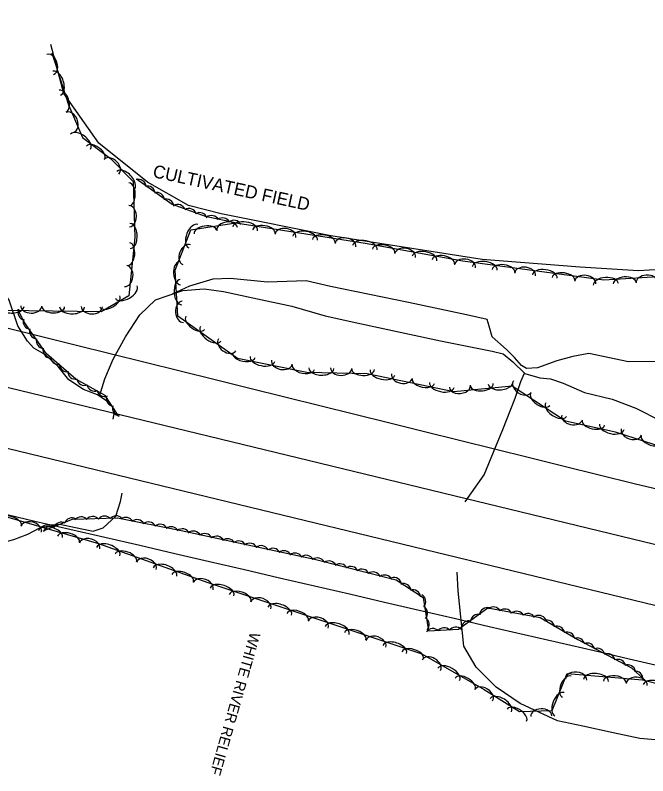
# Model space of a CAD drawing. Extents: x 1441650 to 1491889, y 345904 to 358319.
# Drawn here: x 1480065.3 to 1480361.8, y 346298.8 to 346655.1 of the extents above; entities that cross this region are included whole.
import ezdxf

# ---------------------------------------------------------------- set-up
doc = ezdxf.new("R2010")
doc.units = 0
for name, color, linetype in [('S_BRIDGE', 7, 'Continuous'), ('S_MISC_BOUNDARY', 7, 'Continuous'), ('S_MISC_BOUNDARY_ANNOT', 7, 'Continuous'), ('S_STREAM', 7, 'Continuous'), ('S_STREAM_ANNOT', 7, 'Continuous'), ('S_TREE', 7, 'Continuous')]:
    doc.layers.add(name, color=color, linetype=linetype)

msp = doc.modelspace()

# ---------------------------------------------------------------- linework, layer by layer
at = {"layer": 'S_BRIDGE'}
for p, q in [((1479938.19, 346510.67), (1480400.68, 346398.62)), ((1480394.13, 346371.45), (1479931.6, 346483.49))]:
    msp.add_line(p, q, dxfattribs=at)
at = {"layer": 'S_MISC_BOUNDARY'}
msp.add_lwpolyline([(1480436, 346532.09), (1480378.09, 346536.6), (1480357.45, 346535.25), (1480330.01, 346537.1), (1480284.18, 346540.58), (1480213.21, 346551.72), (1480161.81, 346562.03), (1480146.54, 346565.97), (1480127.32, 346576.85), (1480104.55, 346595.1), (1480088.15, 346618.37), (1480081.97, 346641.42)], dxfattribs=at)
at = {"layer": 'S_STREAM'}
for points in [[(1480111.21, 346465.85), (1480112.02, 346469.98), (1480110.57, 346472.06), (1480108.29, 346474.33), (1480103.94, 346477.22), (1480097.38, 346479.78), (1480090.45, 346484.24), (1480085.5, 346490.43), (1480079.59, 346496.02), (1480074.01, 346499.13), (1480071.02, 346502.36), (1480066.5, 346509.51), (1480062.46, 346521.55), (1480055.9, 346530.95), (1480052.17, 346536.67), (1480047.97, 346545.28), (1480041.49, 346556), (1480037.73, 346568.3), (1480035.91, 346579.24), (1480031.79, 346591.75), (1480031.46, 346606.99), (1480031.99, 346635.29)], [(1480372, 346492.92), (1480352.7, 346492.7), (1480334.18, 346496.55), (1480326.57, 346495.22), (1480319.22, 346493.14), (1480310.12, 346489.86), (1480304.86, 346489.59), (1480302.65, 346490.9), (1480299.27, 346494.71), (1480295.49, 346498.49), (1480288.89, 346504.46), (1480287.41, 346509.43), (1480286.46, 346512.57), (1480276.75, 346514.67), (1480249.6, 346520.5), (1480213.09, 346528.03), (1480201.73, 346530.61), (1480183.57, 346530.08), (1480166.24, 346531.67), (1480158.02, 346531.38), (1480147, 346528.06), (1480138.85, 346524.4)], [(1480104.9, 346476.62), (1480107.27, 346484.77), (1480111.22, 346493.92), (1480117.01, 346504.44), (1480123.68, 346514.65), (1480131.14, 346521.74), (1480143.89, 346526.04), (1480153.82, 346526.95), (1480162.99, 346525.67), (1480176.69, 346522.73), (1480195.02, 346518.79), (1480210.52, 346514.31), (1480225.39, 346510.96), (1480247.93, 346506.12), (1480264.68, 346502.53), (1480288.85, 346497.69), (1480294, 346496.37), (1480298.56, 346492.7), (1480304.23, 346487.24), (1480311.24, 346485.16), (1480316.11, 346484.72), (1480322.09, 346482.74), (1480332.05, 346478.39), (1480345.12, 346475.13), (1480356.22, 346470.95), (1480367.83, 346465.09)], [(1480276.2, 346427.05), (1480285.05, 346439.71), (1480293.88, 346460.96), (1480299.64, 346475.73), (1480302.35, 346483.54), (1480304.01, 346487.38)], [(1480022.89, 346339.3), (1480017.65, 346358.35), (1480016.57, 346373.07), (1480015.62, 346379.91), (1480016.1, 346383.47), (1480017.8, 346386.59), (1480020.53, 346393.17), (1480024.9, 346396.44), (1480033.36, 346398.99), (1480045.01, 346405.1), (1480055.69, 346407.07), (1480064.63, 346409.47), (1480071.21, 346412.02), (1480079.29, 346416.24), (1480086.29, 346416.68), (1480093.6, 346415.11), (1480101.93, 346413.32), (1480106.54, 346414.99), (1480112.46, 346420.41), (1480114.69, 346427.21), (1480115.53, 346431.12)], [(1480378.11, 346314.5), (1480358.01, 346316.28), (1480345.53, 346318.92), (1480331.39, 346321.95), (1480319.52, 346324.58), (1480301.96, 346332.63), (1480290.71, 346340.32), (1480281.38, 346349.59), (1480275.6, 346359.56), (1480272.97, 346385.39), (1480272.47, 346394.13)]]:
    msp.add_lwpolyline(points, dxfattribs=at)
at = {"layer": 'S_TREE'}
for points in [[(1480082.42, 346637.44), (1480090.35, 346613.04), (1480096.89, 346597.71), (1480110.06, 346587.94), (1480120.68, 346577.17), (1480121.38, 346550.92), (1480118.57, 346523.63), (1480105.55, 346516.12), (1480048.96, 346516.82), (1480028.97, 346516.87), (1480014.2, 346530.76), (1479984.42, 346530.75), (1479954.76, 346534.54), (1479931.15, 346539.61), (1479912.85, 346556.18), (1479899.17, 346578.03), (1479899.87, 346594.72), (1479913.96, 346655.07)], [(1480122.22, 346578.36), (1480138.95, 346566.49), (1480154.34, 346560.94), (1480169.27, 346557.74)], [(1480373.88, 346451.07), (1480346.62, 346459.67), (1480323.14, 346464.93), (1480298.28, 346481.23), (1480270.81, 346478.56), (1480230.22, 346487.05), (1480201.94, 346487.74), (1480169.54, 346494.23), (1480141.61, 346514.1), (1480140.25, 346535.59), (1480147.7, 346554.55), (1480168.66, 346557.85), (1480229.34, 346548.3), (1480275.11, 346539.98), (1480341.11, 346531.06), (1480392.01, 346534.26)], [(1480113.87, 346467.14), (1480107.47, 346476.87), (1480093.74, 346484.54), (1480079.96, 346496.37), (1480071.68, 346508.18), (1480069.47, 346511.48), (1480066.52, 346517.27)], [(1480060.78, 346508.79), (1480077.15, 346504.73), (1480093.51, 346500.67), (1480109.88, 346496.61), (1480126.25, 346492.55), (1480142.62, 346488.49), (1480158.98, 346484.43), (1480175.35, 346480.36), (1480191.72, 346476.3), (1480208.09, 346472.24), (1480224.45, 346468.18), (1480240.82, 346464.12), (1480257.19, 346460.06), (1480273.56, 346456), (1480289.92, 346451.94), (1480306.29, 346447.88), (1480322.66, 346443.81), (1480339.03, 346439.75), (1480355.39, 346435.69), (1480374.66, 346431.15)], [(1480060.78, 346508.79), (1480077.15, 346504.73), (1480093.51, 346500.67), (1480109.88, 346496.61), (1480126.25, 346492.55), (1480142.62, 346488.49), (1480158.98, 346484.43), (1480175.35, 346480.36), (1480191.72, 346476.3), (1480208.09, 346472.24), (1480224.45, 346468.18), (1480240.82, 346464.12), (1480257.19, 346460.06), (1480273.56, 346456), (1480289.92, 346451.94), (1480306.29, 346447.88), (1480322.66, 346443.81), (1480339.03, 346439.75), (1480355.39, 346435.69), (1480374.66, 346431.15)], [(1480056.81, 346421.33), (1480104.43, 346407.65), (1480155.55, 346389.32), (1480255.87, 346355.92), (1480285.03, 346339.23), (1480301.69, 346328.84), (1480316.95, 346329.28), (1480324.01, 346346.71), (1480359.36, 346343.71), (1480400.72, 346333.38)], [(1480058.17, 346421.92), (1480074.55, 346418.12), (1480090.92, 346414.32), (1480107.3, 346410.53), (1480123.68, 346406.73), (1480140.06, 346402.94), (1480156.44, 346399.14), (1480172.82, 346395.34), (1480189.19, 346391.55), (1480205.57, 346387.75), (1480221.95, 346383.96), (1480238.33, 346380.16), (1480254.71, 346376.37), (1480271.08, 346372.57), (1480287.46, 346368.77), (1480303.84, 346364.98), (1480320.22, 346361.18), (1480336.6, 346357.39), (1480352.98, 346353.59), (1480371.26, 346349.29)], [(1480058.17, 346421.92), (1480074.55, 346418.12), (1480090.92, 346414.32), (1480107.3, 346410.53), (1480123.68, 346406.73), (1480140.06, 346402.94), (1480156.44, 346399.14), (1480172.82, 346395.34), (1480189.19, 346391.55), (1480205.57, 346387.75), (1480221.95, 346383.96), (1480238.33, 346380.16), (1480254.71, 346376.37), (1480271.08, 346372.57), (1480287.46, 346368.77), (1480303.84, 346364.98), (1480320.22, 346361.18), (1480336.6, 346357.39), (1480352.98, 346353.59), (1480371.26, 346349.29)], [(1480078.43, 346413.45), (1480092.2, 346418.92), (1480113.34, 346419.68), (1480143.15, 346413.65), (1480205.6, 346400.24), (1480243.82, 346390.59), (1480256.45, 346382.27), (1480258.96, 346366.67), (1480273.1, 346367.52), (1480286.89, 346377.39), (1480311.29, 346372.88), (1480328.94, 346362.66), (1480354.09, 346349.35), (1480360.25, 346343.75)]]:
    msp.add_lwpolyline(points, dxfattribs=at)
for centre, start, end in [((1480070.23, 346515.84), 156.2015, 257.7984), ((1480072.71, 346511.55), 163.0107, 264.6076), ((1480075.64, 346507.16), 164.2596, 265.8565), ((1480078.86, 346502.52), 164.2596, 265.8565), ((1480081.98, 346498.07), 164.2596, 265.8565), ((1480085.55, 346495.08), 178.5438, 280.1408), ((1480089.6, 346491.7), 178.5438, 280.1408), ((1480093.6, 346488.17), 178.5438, 280.1408), ((1480097.8, 346485.28), 189.9952, 291.5921), ((1480102.55, 346482.62), 189.9952, 291.5921), ((1480107.19, 346480.07), 189.9952, 291.5921), ((1480111.66, 346475.46), 162.5577, 264.1547), ((1480114.54, 346470.97), 162.5577, 264.1547)]:
    msp.add_arc(centre, 3.64, start, end, dxfattribs=at)
for centre, major_axis, ratio, start_param, end_param in [((1480081.69, 346631.99), (-1.53, 4.71), 0.684966, 3.141998, 6.283591), ((1480084.8, 346623.27), (-1.81, 5.58), 0.549803, 3.14184, 6.283433), ((1480087.54, 346614.83), (-1.65, 5.08), 0.540427, 3.141832, 6.283425), ((1480091.19, 346605), (-1.94, 4.56), 0.685703, 3.143271, 6.284864), ((1480095.87, 346595.83), (-4.69, 3.48), 0.552828, 3.141721, 6.283314), ((1480102.95, 346590.57), (-4.27, 3.17), 0.543401, 3.141717, 6.28331), ((1480110.45, 346584.15), (-3.45, 3.51), 0.690076, 3.143146, 6.284739), ((1480117.09, 346577.78), (-4.09, 4.15), 0.553905, 3.142535, 6.284128), ((1480118.72, 346571.23), (-0.14, 5.34), 0.540173, 3.141661, 6.283254), ((1480122.98, 346574.56), (-3.5, 1.01), 0.999796, 3.48915, 5.26235), ((1480127.29, 346571.41), (-3.5, 1.01), 0.999796, 3.48915, 5.26235), ((1480131.64, 346568.41), (-3.5, 1.01), 0.999796, 3.48915, 5.26235), ((1480135.98, 346565.37), (-3.5, 1.01), 0.999796, 3.48915, 5.26235), ((1480118.73, 346560.92), (-0.13, 4.95), 0.684644, 3.141708, 6.283301), ((1480141.51, 346562.77), (-3.43, 1.23), 0.999797, 3.825789, 5.598989), ((1480146.81, 346560.83), (-3.43, 1.23), 0.999797, 3.825789, 5.598989), ((1480151.81, 346558.95), (-3.43, 1.23), 0.999797, 3.825789, 5.598989), ((1480157.28, 346557.59), (-3.56, 0.76), 0.999797, 3.825789, 5.598989), ((1480164.67, 346554.82), (-4.89, -0.77), 0.684102, 3.141483, 6.283076), ((1480162.47, 346556.51), (-3.56, 0.76), 0.999797, 3.825789, 5.598989), ((1480167.79, 346555.37), (-3.56, 0.76), 0.999797, 3.825789, 5.598989), ((1480173.12, 346555.01), (-5.8, 0.91), 0.549042, 3.141593, 6.283185), ((1480119.24, 346551.67), (-0.16, 5.87), 0.549544, 3.141663, 6.283256), ((1480148.81, 346551.58), (-2.14, -5.46), 0.550006, 3.141593, 6.283185), ((1480154.45, 346553.47), (-5.28, -0.83), 0.539745, 3.141528, 6.28312), ((1480181.88, 346553.63), (-5.28, 0.83), 0.539679, 3.141593, 6.283185), ((1480192.01, 346551.77), (-4.9, 0.77), 0.684018, 3.141593, 6.283185), ((1480201.2, 346550.59), (-5.8, 0.91), 0.549042, 3.141593, 6.283185), ((1480209.96, 346549.21), (-5.28, 0.83), 0.539679, 3.141593, 6.283185), ((1480220.1, 346547.35), (-4.9, 0.77), 0.684018, 3.141593, 6.283185), ((1480118.45, 346543.12), (0.55, 5.32), 0.540076, 3.141593, 6.283185), ((1480145.67, 346542.86), (-1.81, -4.61), 0.685219, 3.141593, 6.283185), ((1480229.23, 346546.17), (-5.77, 1.05), 0.549045, 3.141593, 6.283185), ((1480237.96, 346544.58), (-5.26, 0.96), 0.539682, 3.141593, 6.283185), ((1480248.04, 346542.49), (-4.88, 0.89), 0.684021, 3.141593, 6.283185), ((1480257.2, 346541.09), (-5.77, 1.05), 0.549045, 3.141593, 6.283185), ((1480265.92, 346539.5), (-5.26, 0.96), 0.539682, 3.141593, 6.283185), ((1480276.13, 346537.44), (-4.91, 0.66), 0.684015, 3.141593, 6.283185), ((1480117.13, 346532.9), (0.51, 4.93), 0.684521, 3.141593, 6.283185), ((1480142.47, 346534.18), (0.34, -5.34), 0.54067, 3.141593, 6.283185), ((1480285.34, 346536.46), (-5.82, 0.79), 0.54904, 3.141593, 6.283185), ((1480294.13, 346535.27), (-5.3, 0.72), 0.539677, 3.141593, 6.283185), ((1480304.3, 346533.64), (-4.91, 0.66), 0.684015, 3.141593, 6.283185), ((1480313.51, 346532.66), (-5.82, 0.79), 0.54904, 3.141593, 6.283185), ((1480322.3, 346531.47), (-5.3, 0.72), 0.539677, 3.141593, 6.283185), ((1480332.47, 346529.83), (-4.91, 0.66), 0.684015, 3.141593, 6.283185), ((1480361.25, 346529.95), (-4.95, -0.31), 0.684051, 3.141593, 6.283185), ((1480143.02, 346525.33), (0.37, -5.86), 0.55005, 3.141593, 6.283185), ((1480342.11, 346529), (-5.86, -0.37), 0.549068, 3.141593, 6.283185), ((1480350.96, 346529.56), (-5.34, -0.34), 0.539705, 3.141593, 6.283185), ((1480117.35, 346525.37), (5.08, 2.93), 0.5494, 3.141593, 6.283185), ((1480109.67, 346520.94), (4.63, 2.67), 0.540032, 3.141593, 6.283185), ((1480072.87, 346518.9), (4.95, -0.05), 0.685851, 3.139584, 6.281176), ((1480143.87, 346516.1), (0.31, -4.95), 0.685274, 3.141593, 6.283185), ((1480063.62, 346518.76), (5.86, -0.07), 0.550514, 3.140367, 6.28196), ((1480083.16, 346518.52), (5.34, -0.06), 0.541126, 3.140406, 6.281998), ((1480092.01, 346518.41), (5.86, -0.07), 0.550514, 3.140367, 6.28196), ((1480101.26, 346518.55), (4.95, -0.05), 0.685851, 3.139584, 6.281176), ((1480149.71, 346510.93), (4.36, -3.1), 0.539922, 3.141593, 6.283185), ((1480156.94, 346505.79), (4.78, -3.4), 0.549289, 3.141593, 6.283185), ((1480164.64, 346500.64), (4.04, -2.87), 0.684325, 3.141593, 6.283185), ((1480172.5, 346495.8), (5.24, -1.05), 0.539685, 3.141603, 6.283196), ((1480181.19, 346494.06), (5.75, -1.15), 0.549048, 3.141604, 6.283196), ((1480190.32, 346492.49), (4.86, -0.97), 0.684025, 3.141611, 6.283203), ((1480200.37, 346490.21), (5.24, -1.05), 0.539685, 3.141603, 6.283196), ((1480208.83, 346489.69), (5.87, -0.15), 0.549137, 3.142474, 6.284067), ((1480218.09, 346489.72), (4.95, -0.13), 0.684136, 3.143035, 6.284627), ((1480228.38, 346489.21), (5.34, -0.13), 0.539773, 3.142447, 6.284039), ((1480237.48, 346487.69), (5.74, -1.2), 0.549355, 3.14321, 6.284802), ((1480246.59, 346486.05), (4.85, -1.02), 0.684407, 3.144239, 6.285831), ((1480256.61, 346483.69), (5.23, -1.1), 0.539987, 3.143159, 6.284752), ((1480292.84, 346482.83), (5.84, 0.57), 0.549114, 3.142115, 6.283708), ((1480302.93, 346481.02), (4.15, -2.72), 0.684295, 3.141196, 6.282789), ((1480265.29, 346481.88), (5.74, -1.2), 0.549355, 3.14321, 6.284802), ((1480273.74, 346481.23), (4.93, 0.48), 0.684108, 3.142447, 6.28404), ((1480284.02, 346481.97), (5.32, 0.52), 0.539751, 3.142099, 6.283691), ((1480311.4, 346475.16), (4.47, -2.93), 0.539898, 3.141358, 6.282951), ((1480318.82, 346470.3), (4.91, -3.22), 0.549265, 3.14135, 6.282943), ((1480326.3, 346466.66), (4.84, -1.08), 0.684031, 3.141593, 6.283185), ((1480336.29, 346464.15), (5.22, -1.17), 0.53969, 3.141593, 6.283185), ((1480344.95, 346462.22), (5.73, -1.28), 0.549053, 3.141593, 6.283185), ((1480354.08, 346459.81), (4.73, -1.49), 0.684067, 3.141448, 6.283041), ((1480363.82, 346456.46), (5.1, -1.61), 0.539718, 3.141507, 6.2831), ((1480063.04, 346417.33), (-5.14, 1.48), 0.541044, 3.141752, 6.283344), ((1480091.9, 346415.95), (-3.39, -1.35), 0.995191, 3.825789, 5.598989), ((1480096.22, 346416.45), (-3.64, -0.13), 0.994325, 3.825789, 5.598989), ((1480101.66, 346416.65), (-3.64, -0.13), 0.994325, 3.825789, 5.598989), ((1480107.3, 346416.82), (-3.64, -0.13), 0.994325, 3.825789, 5.598989), ((1480112.64, 346416.93), (-3.64, -0.13), 0.994325, 3.825789, 5.598989), ((1480117.21, 346416.2), (-3.57, 0.72), 0.994462, 3.825789, 5.598989), ((1480072.86, 346414.24), (-4.76, 1.37), 0.685748, 3.141862, 6.283455), ((1480081.82, 346411.94), (-5.64, 1.62), 0.550431, 3.141757, 6.28335), ((1480082.03, 346412.03), (-3.39, -1.35), 0.995191, 3.825789, 5.598989), ((1480087.02, 346413.94), (-3.39, -1.35), 0.995191, 3.825789, 5.598989), ((1480122.41, 346415.18), (-3.57, 0.72), 0.994462, 3.825789, 5.598989), ((1480127.75, 346414.1), (-3.57, 0.72), 0.994462, 3.825789, 5.598989), ((1480133.27, 346412.95), (-3.57, 0.72), 0.994462, 3.825789, 5.598989), ((1480138.49, 346411.82), (-3.57, 0.72), 0.994462, 3.825789, 5.598989), ((1480090.34, 346409.49), (-5.14, 1.48), 0.541044, 3.141752, 6.283344), ((1480143.64, 346410.84), (-3.64, 0.23), 0.994363, 3.67602, 5.449221), ((1480148.83, 346409.76), (-3.64, 0.23), 0.994363, 3.67602, 5.449221), ((1480154.15, 346408.62), (-3.64, 0.23), 0.994363, 3.67602, 5.449221), ((1480100.16, 346406.4), (-4.76, 1.37), 0.685748, 3.141862, 6.283455), ((1480159.67, 346407.4), (-3.64, 0.23), 0.994363, 3.67602, 5.449221), ((1480164.86, 346406.21), (-3.64, 0.23), 0.994363, 3.67602, 5.449221), ((1480170.04, 346405.17), (-3.64, 0.23), 0.994363, 3.67602, 5.449221), ((1480108.87, 346403.81), (-5.5, 1.97), 0.552546, 3.142047, 6.28364), ((1480175.24, 346404.09), (-3.64, 0.23), 0.994363, 3.67602, 5.449221), ((1480180.56, 346402.95), (-3.64, 0.23), 0.994363, 3.67602, 5.449221), ((1480186.07, 346401.73), (-3.64, 0.23), 0.994363, 3.67602, 5.449221), ((1480117.18, 346400.83), (-5.01, 1.8), 0.543124, 3.142033, 6.283625), ((1480191.27, 346400.54), (-3.64, 0.23), 0.994363, 3.67602, 5.449221), ((1480196.45, 346399.5), (-3.64, 0.23), 0.994363, 3.67602, 5.449221), ((1480201.64, 346398.42), (-3.64, 0.23), 0.994363, 3.67602, 5.449221), ((1480126.75, 346397.12), (-4.64, 1.67), 0.688384, 3.14234, 6.283933), ((1480135.51, 346394.25), (-5.5, 1.97), 0.552546, 3.142047, 6.28364), ((1480206.86, 346397.23), (-3.52, 0.95), 0.994563, 3.842443, 5.615644), ((1480212.32, 346395.81), (-3.52, 0.95), 0.994563, 3.842443, 5.615644), ((1480217.48, 346394.44), (-3.52, 0.95), 0.994563, 3.842443, 5.615644), ((1480143.82, 346391.28), (-5.01, 1.8), 0.543124, 3.142033, 6.283625), ((1480222.62, 346393.21), (-3.52, 0.95), 0.994563, 3.842443, 5.615644), ((1480227.77, 346391.95), (-3.52, 0.95), 0.994563, 3.842443, 5.615644), ((1480233.04, 346390.61), (-3.52, 0.95), 0.994563, 3.842443, 5.615644), ((1480153.39, 346387.57), (-4.64, 1.67), 0.688384, 3.14234, 6.283933), ((1480238.51, 346389.2), (-3.52, 0.95), 0.994563, 3.842443, 5.615644), ((1480242.77, 346388.02), (-2.35, 2.79), 0.995482, 4.11557, 5.88877), ((1480162.29, 346384.84), (-5.57, 1.85), 0.550082, 3.141623, 6.283216), ((1480247.21, 346385.18), (-2.35, 2.79), 0.995482, 4.11557, 5.88877), ((1480170.7, 346382.04), (-5.07, 1.69), 0.540701, 3.141622, 6.283215), ((1480251.66, 346382.29), (-2.35, 2.79), 0.995482, 4.11557, 5.88877), ((1480254.08, 346380.44), (-0.58, 3.6), 0.999797, 3.825789, 5.598989), ((1480180.39, 346378.54), (-4.7, 1.57), 0.685313, 3.141642, 6.283235), ((1480189.26, 346375.86), (-5.57, 1.85), 0.550082, 3.141623, 6.283216), ((1480197.67, 346373.06), (-5.07, 1.69), 0.540701, 3.141622, 6.283215), ((1480254.94, 346374.86), (-0.58, 3.6), 0.999797, 3.825789, 5.598989), ((1480286.62, 346373.94), (-2.96, -2.12), 0.996383, 3.825789, 5.598989), ((1480289.42, 346374.27), (-3.56, -0.75), 0.993477, 3.432004, 5.205204), ((1480294.76, 346373.28), (-3.56, -0.75), 0.993477, 3.432004, 5.205204), ((1480207.36, 346369.56), (-4.7, 1.57), 0.685313, 3.141642, 6.283235), ((1480282.36, 346370.8), (-2.96, -2.12), 0.996383, 3.825789, 5.598989), ((1480300.31, 346372.22), (-3.56, -0.75), 0.993477, 3.432004, 5.205204), ((1480305.53, 346371.18), (-3.56, -0.75), 0.993477, 3.432004, 5.205204), ((1480310.74, 346370.29), (-3.56, -0.75), 0.993477, 3.432004, 5.205204), ((1480216.23, 346366.88), (-5.57, 1.85), 0.550082, 3.141623, 6.283216), ((1480255.72, 346369.58), (-0.58, 3.6), 0.999797, 3.825789, 5.598989), ((1480277.98, 346367.75), (-2.96, -2.12), 0.996383, 3.825789, 5.598989), ((1480314.45, 346368.03), (-3.37, -1.39), 0.987998, 2.903734, 4.676935), ((1480224.64, 346364.08), (-5.07, 1.69), 0.540701, 3.141622, 6.283215), ((1480261, 346364.14), (-3.64, -0.22), 0.994346, 3.825789, 5.598989), ((1480266.29, 346364.49), (-3.64, -0.22), 0.994346, 3.825789, 5.598989), ((1480271.72, 346364.81), (-3.64, -0.22), 0.994346, 3.825789, 5.598989), ((1480319.13, 346365.32), (-3.37, -1.39), 0.987998, 2.903734, 4.676935), ((1480323.96, 346362.48), (-3.37, -1.39), 0.987998, 2.903734, 4.676935), ((1480234.33, 346360.58), (-4.7, 1.57), 0.685313, 3.141642, 6.283235), ((1480328.63, 346359.74), (-3.59, -0.61), 0.992679, 3.166046, 4.939247), ((1480243.2, 346357.9), (-5.57, 1.85), 0.550082, 3.141623, 6.283216), ((1480251.61, 346355.1), (-5.07, 1.69), 0.540701, 3.141622, 6.283215), ((1480333.32, 346357.34), (-3.59, -0.61), 0.992679, 3.166046, 4.939247), ((1480338.01, 346354.9), (-3.59, -0.61), 0.992679, 3.166046, 4.939247), ((1480342.8, 346352.36), (-3.59, -0.61), 0.992679, 3.166046, 4.939247), ((1480260.34, 346350.62), (-4.29, 2.46), 0.686364, 3.141114, 6.282706), ((1480347.77, 346349.7), (-3.59, -0.61), 0.992679, 3.166046, 4.939247), ((1480268.49, 346346.25), (-5.09, 2.91), 0.550925, 3.141301, 6.282893), ((1480352.43, 346347.14), (-3.59, -0.61), 0.992679, 3.166046, 4.939247), ((1480355.9, 346344.12), (-3.47, 1.1), 0.996012, 3.393424, 5.166624), ((1480276.17, 346341.86), (-4.63, 2.65), 0.54153, 3.14131, 6.282902), ((1480323.78, 346340.49), (-2.01, -4.96), 0.540696, 3.141593, 6.283185), ((1480328.23, 346343.96), (-4.94, 0.42), 0.685342, 3.141526, 6.283119), ((1480337.48, 346343.44), (-5.85, 0.5), 0.550105, 3.141552, 6.283145), ((1480346.32, 346342.69), (-5.33, 0.45), 0.540724, 3.141553, 6.283146), ((1480356.56, 346341.55), (-4.94, 0.42), 0.685342, 3.141526, 6.283119), ((1480284.87, 346336.52), (-4.2, 2.62), 0.685308, 3.141539, 6.283132), ((1480365.27, 346340.04), (-5.67, 1.41), 0.552356, 3.141187, 6.282779), ((1480320.45, 346332.27), (-2.2, -5.44), 0.550076, 3.141593, 6.283185), ((1480292.87, 346331.85), (-4.98, 3.1), 0.550078, 3.14156, 6.283153), ((1480300.39, 346327.15), (-4.54, 2.83), 0.540697, 3.141561, 6.283154), ((1480311.85, 346326.75), (-4.95, -0.14), 0.685305, 3.141593, 6.283185)]:
    msp.add_ellipse(centre, major_axis=major_axis, ratio=ratio, start_param=start_param, end_param=end_param, dxfattribs=at)

# ---------------------------------------------------------------- texts
at = {"layer": 'S_MISC_BOUNDARY_ANNOT'}
msp.add_text('CULTIVATED FIELD', height=6.0004, rotation=347.7308, dxfattribs=at).set_placement((1480129.45, 346579.28))
at = {"layer": 'S_STREAM_ANNOT'}
msp.add_text('WHITE RIVER RELIEF', height=5.0003, rotation=254.0803, dxfattribs=at).set_placement((1480175.47, 346366.33))

doc.saveas('drawing.dxf')
